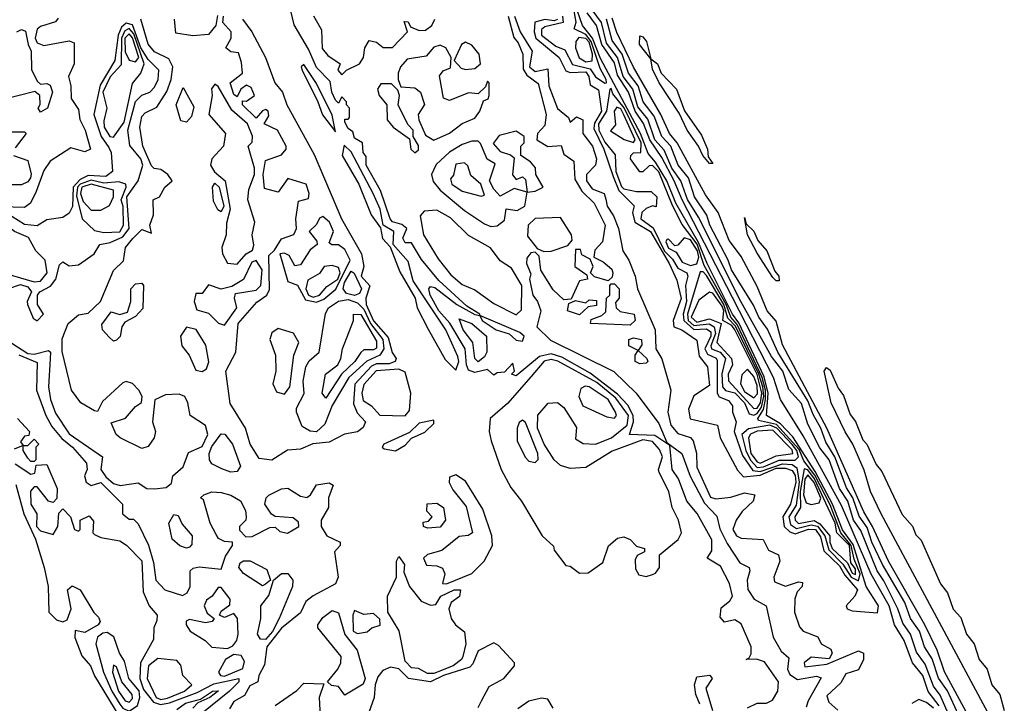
# Model space of a CAD drawing. Extents: x 2889633 to 3052318, y 540750 to 918690.
# Tile 514 of 656: x 3002939 to 3006045, y 807357 to 809514. Entities that reach past the tile are written whole.
import ezdxf

# ---------------------------------------------------------------- set-up
doc = ezdxf.new("R2010")
doc.units = 0

msp = doc.modelspace()

# ---------------------------------------------------------------- linework, layer by layer
at = {"layer": '0CON02XD'}
for points in [[(3005235, 807342.5), (3005265, 807357.5), (3005295, 807357.5), (3005313, 807367), (3005330, 807395), (3005332.5, 807425), (3005288.3, 807488.3), (3005263.3, 807496.7), (3005230, 807495), (3005240, 807500), (3005246.7, 807513.3), (3005246.7, 807535), (3005215, 807607.5), (3005195, 807620), (3005162.5, 807612.5), (3005148.3, 807628.3), (3005151.7, 807658.3), (3005179.3, 807680.7), (3005187.5, 807695), (3005177.5, 807735), (3005149.5, 807789.5), (3005107.5, 807815), (3005122.3, 807837.7), (3005122.5, 807872.5), (3005076.1, 807956.1), (3005043.8, 807995), (3005017.5, 808065), (3004996.7, 808095), (3004990, 808170), (3004942.2, 808202.2), (3004862.5, 808205), (3004875.5, 808244.5), (3004873.8, 808265), (3004857.1, 808297.1), (3004825, 808332.2), (3004738.8, 808398.8), (3004649.5, 808449.5), (3004615, 808460), (3004578.7, 808451.3), (3004505, 808390), (3004490, 808395), (3004500, 808405), (3004495, 808430), (3004468.3, 808401.7), (3004445, 808400), (3004435, 808392.5), (3004415, 808410), (3004375, 808400.8), (3004355, 808408), (3004348.1, 808425), (3004344.2, 808475), (3004296.1, 808556.1), (3004261.5, 808595), (3004234.4, 808645), (3004230, 808665), (3004235, 808672.5), (3004248.8, 808668.8), (3004317.5, 808615), (3004375, 808583.3), (3004390, 808580), (3004390, 808585), (3004350, 808610), (3004260.7, 808690.7), (3004207, 808757), (3004175, 808810), (3004155, 808810), (3004147.5, 808825), (3004160, 808855), (3004145, 808867.5), (3004115, 808876.2), (3004108, 808885), (3004077.5, 808975), (3004032, 809055), (3004031.7, 809081.7), (3004022.5, 809095), (3004020, 809125), (3003995, 809140), (3003990, 809160), (3003975, 809170), (3003965, 809190), (3003965, 809200), (3003975, 809200), (3003980, 809205), (3003980, 809235), (3003970, 809245), (3003970, 809255), (3003955, 809270), (3003945, 809250), (3003935, 809260), (3003923.3, 809285), (3003918.3, 809318.3), (3003875, 809362.5), (3003850.7, 809420.7), (3003805, 809497.5), (3003790, 809560)], [(3005645, 807642), (3005648.2, 807665), (3005609.1, 807725), (3005567.7, 807857.7), (3005533.9, 807903.9), (3005502.7, 807985), (3005448, 808088), (3005377.9, 808197.9), (3005339, 808239), (3005294.6, 808264.6), (3005299.6, 808335), (3005287.3, 808387.3), (3005206.9, 808556.9), (3005187.4, 808585), (3005107.6, 808745), (3005080.6, 808810.6), (3005008.2, 808935), (3004980.3, 809005), (3004944.3, 809064.3), (3004921.7, 809091.7), (3004897.4, 809155), (3004771, 809391), (3004745.5, 809455.5), (3004714.5, 809495), (3004690.6, 809565)], [(3003061.2, 809518.8), (3003052.6, 809507.4), (3003005, 809492.5), (3002995, 809484), (3002987.8, 809455), (3002995, 809440.8), (3003015, 809431.9), (3003095, 809447.1), (3003111.2, 809441.2), (3003110.8, 809375), (3003093.3, 809335), (3003100.8, 809305), (3003101.2, 809265), (3003125, 809230), (3003128.8, 809198.8), (3003146.2, 809165), (3003162.5, 809105), (3003145, 809096.7), (3003100.7, 809109.3), (3003035, 809067.5), (3003015, 809037.5), (3002991.2, 808971.2), (3002973.3, 808935), (3002955, 808921.2), (3002776.9, 808926.9)], [(3003563, 809527), (3003557.5, 809495), (3003535, 809467.5), (3003485, 809463.3), (3003431.7, 809471.7), (3003427.5, 809515)], [(3003735, 808124), (3003695, 808128.8), (3003666, 808175), (3003651.2, 808225), (3003602.7, 808302.7), (3003590, 808405), (3003621.4, 808465), (3003628, 808555), (3003687.3, 808622.7), (3003718.8, 808645), (3003727.1, 808662.9), (3003725, 808770), (3003743, 808787), (3003765, 808822.5), (3003803.6, 808836.4), (3003812.5, 808855), (3003810, 808885), (3003818.3, 808941.7), (3003850, 808950), (3003852.5, 808965), (3003842.5, 808995), (3003785, 809012.5), (3003755, 808970), (3003711.7, 808981.7), (3003706.7, 809025), (3003715, 809070), (3003765, 809087.5), (3003780, 809105), (3003780, 809115), (3003752.5, 809165), (3003710, 809185), (3003725, 809210), (3003722.5, 809225), (3003715, 809230), (3003705, 809226.7), (3003685, 809203.3), (3003642.5, 809245), (3003642.5, 809257.5), (3003655, 809256.7), (3003680, 809275), (3003669.5, 809299.5), (3003655, 809307.5), (3003636.7, 809295), (3003625, 809270), (3003615, 809277.5), (3003603.3, 809315), (3003642.5, 809345), (3003638.8, 809378.8), (3003629.3, 809409.3), (3003605, 809412.5), (3003590, 809425), (3003606.7, 809455), (3003606.7, 809475), (3003580, 809505), (3003582.5, 809525)], [(3003866.4, 809526.4), (3003891.7, 809481.7), (3003893, 809423), (3003910.7, 809400.7), (3003950, 809375), (3003942.5, 809355), (3003955, 809340)], [(3004479.4, 809525), (3004498.1, 809458.1), (3004510.9, 809440.9), (3004526, 809405), (3004527.2, 809357.2), (3004538.7, 809338.7), (3004575, 809312.5), (3004600, 809215), (3004595, 809180), (3004572.5, 809155), (3004570, 809135), (3004605, 809113.3), (3004647, 809117), (3004655, 809090), (3004687, 809067), (3004690.5, 809010.5), (3004712.5, 808972.5), (3004751.2, 808935), (3004786.2, 808865), (3004777, 808813), (3004753, 808787), (3004750, 808765), (3004779.3, 808749.3), (3004806.4, 808726.4), (3004810, 808715), (3004808.3, 808701.7), (3004795, 808690), (3004752.5, 808702.5), (3004740, 808715), (3004747.5, 808735), (3004738.3, 808758.3), (3004711.7, 808771.7), (3004708.3, 808788.3), (3004691.7, 808788.3), (3004690, 808735), (3004728.3, 808708.3), (3004730, 808695), (3004705, 808690), (3004678.3, 808631.7), (3004655, 808630), (3004621.7, 808661.7), (3004583, 808723), (3004577.5, 808767.5), (3004565, 808780), (3004551.7, 808778.3), (3004538.3, 808761.7), (3004537.5, 808745), (3004551.7, 808711.7), (3004547.5, 808695), (3004557.5, 808645), (3004572.5, 808625), (3004582.5, 808595), (3004570, 808545), (3004613, 808503), (3004813.6, 808403.6), (3004883.3, 808335), (3004955, 808240), (3004980, 808180), (3005027.5, 808145), (3005053.8, 808073.8), (3005098.6, 807988.6), (3005137.7, 807947.7), (3005147.5, 807907.5), (3005170.8, 807860.8), (3005210.5, 807800.5), (3005240, 807785), (3005242.5, 807775), (3005233.3, 807745), (3005236.1, 807716.1), (3005255.8, 807685.8), (3005293.3, 807665), (3005316.1, 807566.1), (3005341.2, 807521.2), (3005365, 807500), (3005361.2, 807465), (3005368, 807448), (3005392.3, 807432.3), (3005452.5, 807442.5), (3005467, 807437), (3005426.2, 807365), (3005420, 807345)], [(3004500, 809525), (3004518.1, 809475), (3004555.7, 809415), (3004546.9, 809365), (3004565, 809350.6), (3004605, 809358.8), (3004608.1, 809305), (3004635, 809233.3), (3004670, 809205), (3004675, 809190), (3004695, 809207.5), (3004715, 809197.5), (3004715.8, 809155), (3004745.5, 809115), (3004758.9, 809075), (3004755.7, 809055), (3004727.1, 809025), (3004727.1, 809005), (3004745, 808980), (3004782.5, 808965), (3004787.7, 808947.7), (3004792.5, 808925), (3004812.5, 808895), (3004828, 808855), (3004841.2, 808785), (3004860, 808755), (3004880, 808705), (3004888, 808665), (3004943.1, 808535), (3004945.8, 808475), (3004965, 808443.3), (3004992.9, 808345), (3004983.8, 808275), (3004993.1, 808235), (3005015, 808208.6), (3005055, 808196), (3005063.8, 808185), (3005073.9, 808146.1), (3005075, 808102.5), (3005117.6, 808007.6), (3005135, 808002.5), (3005182.5, 808007.5), (3005225, 808021.2), (3005257.5, 808015), (3005252.5, 807995), (3005217.5, 807962.5), (3005198.8, 807935), (3005188.8, 807905), (3005200, 807885), (3005215, 807878), (3005283.6, 807873.6), (3005300.5, 807840.5), (3005332.5, 807825), (3005336.2, 807805), (3005317.5, 807755), (3005320, 807740), (3005355, 807726.7), (3005395, 807740), (3005408.3, 807738.3), (3005406.7, 807725), (3005391.2, 807708.8), (3005383.6, 807686.4), (3005383.3, 807645), (3005398.3, 807598.3), (3005410, 807585), (3005456.4, 807566.4), (3005466.7, 807545), (3005497.3, 807527.3), (3005501.9, 807515), (3005492.5, 807497.5), (3005435, 807502.5), (3005413.3, 807485), (3005415, 807472.5), (3005485, 807480), (3005585, 807522.5), (3005600, 807515), (3005600, 807495), (3005585, 807462.5), (3005545, 807450), (3005528.8, 807421.2), (3005485, 807380), (3005490.7, 807360.7), (3005520, 807335)], [(3004651.6, 809525), (3004652.9, 809505), (3004595, 809491.4), (3004585, 809483.3), (3004584.6, 809464.6), (3004630.6, 809430.6), (3004658.6, 809418.6), (3004682.9, 809372.9), (3004738.6, 809358.6), (3004755, 809334), (3004785, 809313.8)], [(3004785, 809313.8), (3004790, 809315), (3004789.2, 809325), (3004770, 809360), (3004742, 809445), (3004725, 809466.6), (3004687.5, 809485), (3004694.3, 809505.7), (3004686.8, 809546.8)], [(3005839.1, 807349.1), (3005804, 807394), (3005788.1, 807445), (3005754.6, 807484.6), (3005728.6, 807555), (3005698.1, 807605), (3005680.9, 807665), (3005625, 807764), (3005530.9, 807980.9), (3005410.4, 808200.4), (3005339.2, 808315), (3005317.1, 808385), (3005187.1, 808637.1), (3005028.5, 808945), (3005003.9, 809005), (3004965, 809078.6), (3004926.2, 809135), (3004906.5, 809186.5), (3004880, 809225), (3004859.1, 809285), (3004825, 809339.2), (3004815, 809378), (3004775.4, 809435), (3004758.9, 809495), (3004729.5, 809535)], [(3005867.5, 807325), (3005842.4, 807382.4), (3005821.2, 807411.2), (3005795, 807480), (3005768.1, 807518.1), (3005749.2, 807575), (3005725, 807610), (3005709.2, 807655), (3005665, 807743.3), (3005643.1, 807775), (3005592.4, 807902.4), (3005569.4, 807935), (3005550.6, 807995), (3005524.4, 808035), (3005492.5, 808125), (3005463, 808163), (3005425, 808237.5), (3005405, 808303.3), (3005365, 808347.5), (3005345.7, 808405), (3005310.7, 808450.7), (3005213.3, 808625), (3005080.6, 808890.6), (3005045, 808946), (3005024.4, 809005), (3004996.5, 809045), (3004972, 809102), (3004942.7, 809135), (3004920.4, 809200.4), (3004889.3, 809239.3), (3004873.5, 809295), (3004842.9, 809335), (3004824.7, 809394.7), (3004790.2, 809440.2), (3004774.5, 809505), (3004744.7, 809544.7)], [(3005957.8, 807267.8), (3005856.4, 807456.4), (3005833.1, 807525), (3005794.3, 807605), (3005678.9, 807805), (3005629.1, 807915), (3005601.2, 807961.2), (3005484.5, 808225), (3005345, 808487.5), (3005325, 808562.5), (3005296.2, 808595), (3005265, 808672.5), (3005215, 808766.7), (3005193.8, 808795), (3005177, 808817), (3005142.5, 808905), (3005101.7, 808961.7), (3005013.1, 809125), (3004988.6, 809155), (3004961.1, 809215), (3004875, 809363.8), (3004823, 809473), (3004808.1, 809518.1)], [(3002995, 808563.3), (3003014, 808585), (3002996, 808615), (3002995.8, 808644.2), (3003002.5, 808655), (3003036.8, 808673.2), (3003053.8, 808695), (3003065, 808740), (3003075, 808750), (3003095, 808737.5), (3003125, 808740), (3003174.2, 808775), (3003192.5, 808805), (3003225, 808810.8), (3003265, 808828.5), (3003284.6, 808855), (3003277.7, 808955), (3003313.5, 809005), (3003328.1, 809055), (3003321.8, 809075), (3003287.2, 809117.2), (3003280.5, 809165), (3003305, 809256.2), (3003324.2, 809275.8), (3003350, 809285), (3003365, 809301.2), (3003375.6, 809325), (3003378.1, 809355), (3003345, 809387.8), (3003321.9, 809425), (3003295, 809497.5), (3003275, 809503.3), (3003260.2, 809489.8), (3003250, 809465), (3003239.4, 809385), (3003193, 809307), (3003173.1, 809215), (3003196.5, 809145), (3003220.6, 809110.6), (3003228.1, 809095), (3003232.5, 809035), (3003211.2, 809018.8), (3003155, 809022.1), (3003130.4, 809009.6), (3003107.5, 808985), (3003105.4, 808924.6), (3003095, 808903.3), (3003075, 808890), (3003025, 808882.5), (3002995, 808863.8), (3002955, 808867.1), (3002915, 808892.5)], [(3003365, 808033.3), (3003401.7, 808038.3), (3003418.3, 808051.7), (3003422.5, 808075), (3003455, 808103.3), (3003471.4, 808148.6), (3003515, 808167.5), (3003533.1, 808205), (3003525, 808233.8), (3003476.7, 808265), (3003470, 808305), (3003460, 808325), (3003441.9, 808331.9), (3003399.3, 808330.7), (3003365.8, 808314.2), (3003358.6, 808245), (3003368, 808215), (3003363.8, 808195), (3003345, 808166.7), (3003325, 808161.2), (3003256.7, 808195), (3003244, 808205), (3003228.3, 808241.7), (3003273, 808257), (3003305, 808293.8), (3003323.8, 808306.2), (3003326, 808325), (3003315.4, 808345.4), (3003295, 808366.2), (3003275, 808372), (3003265, 808368), (3003200.4, 808309.6), (3003185, 808277.5), (3003175, 808280), (3003132, 808305), (3003102.9, 808345), (3003073.6, 808466.4), (3003073.6, 808506.4), (3003092.5, 808555), (3003125, 808582.5), (3003155, 808587.5), (3003193.8, 808625), (3003235, 808722.5), (3003266.7, 808753.3), (3003273.1, 808795), (3003296.6, 808823.4), (3003325, 808852), (3003355, 808840), (3003350, 808865), (3003361.7, 808898.3), (3003360, 808945), (3003380, 808955), (3003397.5, 808985), (3003420, 809005), (3003406.7, 809025), (3003385, 809041.2), (3003363.8, 809043.8), (3003355, 809052.5), (3003328.1, 809115), (3003318.6, 809175), (3003325, 809208.8), (3003335, 809220), (3003372.2, 809237.8), (3003403.1, 809286.9), (3003417.1, 809325), (3003422, 809365), (3003410, 809390), (3003365, 809411.9), (3003345, 809436.7), (3003321.9, 809515)], [(3003235, 809143.3), (3003269.2, 809190.8), (3003295, 809312.5), (3003321.2, 809345), (3003331.9, 809375), (3003299.3, 809469.3), (3003285, 809486.2), (3003271, 809479), (3003260.8, 809455), (3003259.1, 809370.9), (3003225, 809333.8), (3003201.5, 809285), (3003213.8, 809235), (3003204.3, 809195), (3003205.8, 809175), (3003223.8, 809145), (3003235, 809143.3)], [(3003642, 809515), (3003671.4, 809475), (3003714.5, 809395), (3003744.3, 809315), (3003768.1, 809285), (3003781.4, 809245), (3003868, 809088), (3003954, 808885), (3004017.8, 808775), (3004024.4, 808735.6), (3004016.2, 808705), (3004044.1, 808674.1), (3004030.5, 808635), (3004032.1, 808615), (3004055, 808563.3), (3004101.2, 808511.2), (3004114.1, 808464.1), (3004126.7, 808445), (3004123.3, 808435), (3004105, 808427.5), (3004065, 808427.8), (3004049.2, 808420.8), (3003996.4, 808363.6), (3003992.3, 808302.3), (3004003.9, 808273.9), (3004030, 808245), (3004023, 808227), (3004005, 808213.3), (3003963.6, 808206.4), (3003915, 808181.2), (3003863.9, 808176.1), (3003825, 808159.2), (3003784.3, 808155.7), (3003735, 808124)], [(3003955, 809340), (3003970, 809355), (3004011.2, 809375), (3004023.8, 809395), (3004027.5, 809425), (3004041.7, 809448.3), (3004065, 809442.5), (3004085.9, 809425.9), (3004115, 809426), (3004162.5, 809475), (3004151.7, 809508.3), (3004165, 809507.5), (3004171.7, 809491.7), (3004199.3, 809479.3), (3004219.5, 809480.5), (3004238.8, 809495), (3004248.8, 809515)], [(3004635.8, 809514.2), (3004625, 809510), (3004595, 809514.4), (3004564.1, 809505.9), (3004561.5, 809475), (3004567.5, 809455), (3004640.8, 809395), (3004662.1, 809352.1), (3004675, 809347.1), (3004725, 809349.1), (3004734.5, 809335), (3004738.3, 809308.3), (3004765, 809292.5), (3004773.8, 809225), (3004752.6, 809187.4), (3004750.4, 809170.4), (3004781.8, 809105), (3004810.8, 809019.2), (3004828.8, 808975), (3004877, 808927), (3004872.5, 808905), (3004879.4, 808875), (3004929.2, 808845), (3004987.9, 808745), (3005011.8, 808691.8), (3005025.4, 808634.6), (3005000, 808565), (3005002.5, 808545), (3005027.5, 808535), (3005075, 808502.5), (3005082.3, 808452.3), (3005108.8, 808418.8), (3005115, 808360), (3005065, 808327.5), (3005048.8, 808285), (3005054.2, 808254.2), (3005140, 808235), (3005148.8, 808195), (3005203, 808093), (3005221.7, 808071.7), (3005275, 808076.6), (3005325, 808099.2), (3005355, 808099.2), (3005375, 808091.9), (3005385, 808076.2), (3005386.6, 808055), (3005370.6, 807985), (3005346.5, 807945), (3005350.6, 807915), (3005367.9, 807897.9), (3005385, 807891.8), (3005426.8, 807906.8), (3005449.4, 807905), (3005465, 807882), (3005475, 807838), (3005525, 807791.1), (3005541.7, 807761.7), (3005581.5, 807715), (3005573.5, 807695), (3005545.8, 807665), (3005548.8, 807655), (3005565, 807648.5), (3005645, 807642)], [(3005934.6, 807244.6), (3005865, 807396.2), (3005836.6, 807436.6), (3005817.4, 807497.4), (3005792.5, 807535), (3005777.1, 807585), (3005749.2, 807625), (3005730.6, 807675), (3005660.6, 807795), (3005626.9, 807865), (3005611.7, 807911.7), (3005586.9, 807946.9), (3005567.1, 808005), (3005546.9, 808036.9), (3005509.6, 808135), (3005481.2, 808181.2), (3005466.4, 808225), (3005442, 808268), (3005425, 808310.8), (3005330.6, 808465), (3005297.5, 808537.5), (3005270, 808575), (3005253.4, 808613.4), (3005184.3, 808725), (3005174.2, 808755), (3005116, 808865), (3005106.8, 808896.8), (3005068, 808955), (3005048.6, 809015), (3005015.8, 809055), (3004992.5, 809115), (3004964.2, 809145), (3004939.8, 809209.8), (3004905.7, 809255), (3004890, 809305), (3004859.4, 809345), (3004839.5, 809405), (3004808.3, 809448.3), (3004789.5, 809515)], [(3002930, 809475), (3002945, 809482.5), (3002958, 809478), (3002965.7, 809435.7), (3002976, 809415), (3002976.4, 809356.4), (3002995, 809320), (3003005, 809310), (3003025, 809312.5), (3003035, 809307.5), (3003043.3, 809285), (3003026.7, 809235), (3003005, 809222.5), (3002997.5, 809235), (3003003.6, 809246.4), (3003003.3, 809275), (3002987, 809287), (3002888.3, 809261.7)], [(3003305, 809380.6), (3003315.4, 809395), (3003295, 809456.9), (3003285, 809469.1), (3003271.1, 809455), (3003272.5, 809412.5), (3003285, 809385.8), (3003305, 809380.6)], [(3004725, 809381.1), (3004745, 809383.8), (3004745.8, 809405), (3004735, 809442.5), (3004725, 809454.6), (3004702.8, 809457.2), (3004693.3, 809445), (3004692.2, 809425), (3004703.6, 809393.6), (3004725, 809381.1)], [(3005125, 809060), (3005115, 809060), (3005093.8, 809085), (3005080, 809115), (3005044, 809165), (3005018.8, 809218.8), (3004956, 809315), (3004935, 809357.5), (3004930, 809390), (3004894.2, 809435), (3004895, 809462.5), (3004905, 809460), (3004915.8, 809445), (3004930, 809390), (3004951.2, 809375), (3004962.5, 809345), (3005011.2, 809295), (3005036, 809226), (3005089.7, 809149.7), (3005108, 809105), (3005110.7, 809080.7), (3005125, 809060)], [(3004245, 809133.8), (3004295, 809156.2), (3004335, 809186.7), (3004375, 809203.3), (3004390, 809225), (3004401.7, 809258.3), (3004416.4, 809263.6), (3004420, 809275), (3004420, 809315), (3004415, 809320), (3004408.3, 809301.7), (3004385, 809280), (3004355, 809282.5), (3004295, 809258.8), (3004276.2, 809266.2), (3004263.6, 809336.4), (3004275, 809352.5), (3004298.3, 809361.7), (3004300, 809395), (3004283.3, 809425), (3004265, 809433.8), (3004245, 809426.7), (3004221.7, 809398.3), (3004161.2, 809388.8), (3004140, 809365), (3004133.3, 809345), (3004132.5, 809325), (3004141.7, 809301.7), (3004185, 809298.8), (3004203.3, 809285), (3004216.4, 809246.4), (3004196, 809215), (3004197.7, 809197.7), (3004219.3, 809149.3), (3004245, 809133.8)], [(3004345, 809356.7), (3004375, 809360), (3004392.5, 809375), (3004388, 809405), (3004365, 809433.3), (3004345, 809442.5), (3004332.5, 809435), (3004310, 809385), (3004331.2, 809361.2), (3004345, 809356.7)], [(3003935, 809160), (3003925, 809212.5), (3003875, 809312.5), (3003835, 809372.5), (3003827.5, 809365), (3003830, 809355), (3003880, 809255), (3003894, 809214), (3003935, 809160)], [(3003465, 809190), (3003447.5, 809195), (3003432.5, 809245), (3003455, 809300), (3003488.8, 809238.8), (3003481.7, 809208.3), (3003465, 809190)], [(3003625, 808742.9), (3003653.8, 808775), (3003673.9, 808786.1), (3003677.3, 808802.7), (3003672.5, 808835), (3003681.1, 808875), (3003658.5, 808945), (3003662.1, 808977.9), (3003679.5, 809025), (3003680, 809045), (3003660, 809115), (3003672.5, 809127.5), (3003673.6, 809146.4), (3003657.5, 809185), (3003608.7, 809228.7), (3003565, 809302.5), (3003555, 809310), (3003544, 809296), (3003546.2, 809275), (3003535.6, 809215), (3003588, 809155), (3003582.5, 809115), (3003545.8, 809075), (3003540.8, 809055), (3003554, 809034), (3003587.3, 809005), (3003603.6, 808916.4), (3003591.7, 808871.7), (3003590.6, 808835), (3003576.5, 808795), (3003579.1, 808775), (3003595, 808745.7), (3003625, 808742.9)], [(3004185, 809093.3), (3004197, 809103), (3004197, 809117), (3004180, 809145), (3004180, 809165), (3004163.3, 809183.3), (3004132.5, 809245), (3004137.5, 809275), (3004131.7, 809291.7), (3004111.7, 809311.7), (3004078.3, 809311.7), (3004067.5, 809295), (3004073.3, 809275), (3004096.7, 809245), (3004098.3, 809198.3), (3004117.5, 809175), (3004168.3, 809138.3), (3004173.3, 809105), (3004185, 809093.3)], [(3005585, 807742.9), (3005590.3, 807765), (3005571.2, 807811.2), (3005562.1, 807855), (3005528.6, 807895), (3005495, 807983.6), (3005446.8, 808076.8), (3005411.8, 808121.8), (3005397.9, 808157.9), (3005326.5, 808236.5), (3005269.3, 808249.3), (3005267.5, 808255), (3005285.6, 808284.4), (3005291.5, 808315), (3005291.4, 808345), (3005280.8, 808385), (3005201.6, 808551.6), (3005182.5, 808575), (3005167.6, 808615), (3005097.8, 808737.8), (3005075.4, 808805.4), (3005028.1, 808868.1), (3004997.6, 808927.6), (3004955, 809033.3), (3004935, 809053.8), (3004925, 809052.2), (3004905, 809033.3), (3004895, 809033.3), (3004865.8, 809075), (3004866.2, 809085), (3004875, 809093.8), (3004898, 809095), (3004899.5, 809125), (3004846.1, 809236.1), (3004810.3, 809280.3), (3004805, 809296.7), (3004800, 809295), (3004790, 809225), (3004764.7, 809185), (3004765.5, 809165), (3004785, 809127.1), (3004817, 809087), (3004818.9, 809035), (3004837.3, 808987.3), (3004845, 808980.5), (3004885, 808971.9), (3004931.2, 808971.2), (3004948.8, 808955), (3004947, 808923), (3004935, 808926.2), (3004915, 808918.6), (3004901.9, 808905), (3004898.6, 808885), (3004937.2, 808857.2), (3004973.4, 808783.4), (3004998.5, 808758.5), (3005015, 808730), (3005043.8, 808715), (3005046.7, 808705), (3005038.6, 808675), (3005042.1, 808625), (3005032.1, 808585), (3005033.6, 808565), (3005065, 808536), (3005105, 808538.2), (3005118.7, 808528.7), (3005119.1, 808515), (3005099.6, 808475), (3005108.2, 808458.2), (3005135.5, 808445.5), (3005138.6, 808438.6), (3005139.4, 808335), (3005145, 808324), (3005175, 808312.5), (3005187.5, 808295), (3005187.5, 808275), (3005198.8, 808245), (3005192.5, 808215), (3005219.1, 808139.1), (3005251.3, 808091.3), (3005275, 808088.4), (3005345, 808112.9), (3005375, 808110), (3005390, 808100), (3005398, 808055), (3005388.1, 807981.9), (3005365.4, 807945), (3005370.7, 807920.7), (3005388.8, 807908.8), (3005435, 807920.3), (3005455.5, 807915.5), (3005478.2, 807885), (3005491, 807841), (3005535.6, 807795.6), (3005561.3, 807755), (3005585, 807742.9)], [(3004875, 809126.7), (3004880, 809135), (3004845, 809214), (3004835, 809232.5), (3004822.1, 809237.9), (3004814.4, 809225), (3004818.3, 809181.7), (3004803, 809163), (3004845.8, 809135.8), (3004875, 809126.7)], [(3002905, 809160), (3002955, 809160), (3002960, 809155), (3002925, 809110)], [(3004540, 808970), (3004565, 808972.5), (3004590, 808985), (3004567.5, 809025), (3004566.1, 809046.1), (3004550, 809065), (3004520, 809085), (3004520, 809115), (3004530, 809125), (3004530, 809145), (3004505, 809162.5), (3004451.7, 809148.3), (3004433, 809123), (3004455, 809097.5), (3004487.5, 809087.5), (3004498.3, 809078.3), (3004493.9, 809023.9), (3004505, 809010), (3004525, 809017.5), (3004535, 809010), (3004540, 808970)], [(3004315, 808407.5), (3004324, 808435), (3004321.2, 808451.2), (3004282.9, 808535), (3004180, 808690), (3004165, 808751.2), (3004117.5, 808805), (3004118.9, 808845), (3004086, 808866), (3004076, 808916), (3004054.2, 808965), (3003985, 809096.7), (3003962.5, 809117.5), (3003956.7, 809085), (3004008.8, 808995), (3004048, 808898), (3004077, 808857), (3004083.8, 808823.8), (3004107.5, 808797.5), (3004138.3, 808718.3), (3004186.7, 808635), (3004193.3, 808605), (3004227.3, 808537.3), (3004281.7, 808441.7), (3004315, 808407.5)], [(3004425, 808861.2), (3004445, 808863.3), (3004468.3, 808881.7), (3004473.3, 808916.7), (3004508.3, 808911.7), (3004532.5, 808925), (3004540, 808970), (3004498.3, 808981.7), (3004455, 808957.5), (3004435, 808978.8), (3004421.4, 809005), (3004438.8, 809058.8), (3004413.9, 809073.9), (3004393, 809123), (3004385, 809130), (3004365, 809130), (3004335, 809120), (3004294.4, 809095.6), (3004252.7, 809057.3), (3004238, 809025), (3004242.9, 809002.9), (3004265.7, 808975.7), (3004341.7, 808911.7), (3004405, 808870), (3004425, 808861.2)], [(3002920, 809085), (3002965, 809070), (3002975.9, 809025.9), (3002973.3, 809015), (3002965, 809002.5), (3002945, 808992.5), (3002905, 808992.5)], [(3004395, 808957.5), (3004405, 808960), (3004393.8, 808995), (3004362, 809022), (3004352.5, 809052.5), (3004341.7, 809061.7), (3004315, 809057.5), (3004307, 809023), (3004298.3, 809011.7), (3004302.5, 808995), (3004335, 808972.5), (3004395, 808957.5)], [(3003205, 808842), (3003255, 808844.3), (3003266.9, 808865), (3003265.4, 808924.6), (3003258.9, 808945), (3003275.6, 808985), (3003273.8, 808995), (3003252.4, 809002.4), (3003205, 808997.7), (3003165, 809008), (3003129.6, 808995), (3003121.3, 808985), (3003118.4, 808958.4), (3003135.9, 808885.9), (3003175, 808848.8), (3003205, 808842)], [(3003195, 808912.5), (3003222.7, 808927.3), (3003235.6, 808955), (3003235.6, 808975.6), (3003165, 808994.6), (3003135.5, 808985), (3003130.7, 808965), (3003140, 808940), (3003165, 808912.5), (3003195, 808912.5)], [(3003575, 808907.5), (3003563.9, 808913.9), (3003550.7, 808940.7), (3003547.5, 808985), (3003555, 808997.5), (3003568.8, 808985), (3003583.3, 808925), (3003575, 808907.5)], [(3002985, 808687.1), (3003005, 808689.2), (3003025.8, 808715), (3003020, 808755), (3002990, 808785), (3002967, 808827), (3002923.3, 808845), (3002897.5, 808865), (3002821.4, 808895), (3002792.7, 808897.3), (3002763.8, 808886.2), (3002735, 808854.4), (3002695, 808835.6), (3002658.3, 808831.7), (3002662.5, 808815), (3002680.6, 808790.6), (3002768.5, 808758.5), (3002805, 808735.8), (3002865, 808734.3), (3002916.8, 808706.8), (3002985, 808687.1)], [(3004505, 808582.5), (3004521.7, 808598.3), (3004522.5, 808675), (3004490, 808730), (3004455, 808753.3), (3004424.1, 808794.1), (3004355, 808833.3), (3004298.3, 808888.3), (3004255, 808912.5), (3004215, 808910), (3004202.5, 808895), (3004213.3, 808835), (3004259.5, 808759.5), (3004298.8, 808708.8), (3004335, 808678), (3004375, 808661.2), (3004435, 808618.8), (3004505, 808582.5)], [(3003875, 808622.5), (3003898.1, 808631.9), (3003936.8, 808663.2), (3003981.1, 808755), (3003965, 808788.6), (3003945, 808803.8), (3003923.6, 808803.6), (3003915, 808810), (3003928.8, 808845), (3003916.7, 808875), (3003895, 808892.5), (3003885, 808887.5), (3003875, 808867.5), (3003852.5, 808845), (3003876.7, 808815), (3003877.5, 808805), (3003855, 808787.5), (3003825, 808740), (3003807.5, 808737.5), (3003789.3, 808769.3), (3003775, 808777.5), (3003760, 808775), (3003785, 808687.5), (3003815, 808676.7), (3003840.3, 808630.3), (3003875, 808622.5)], [(3004592.5, 808782.5), (3004615, 808783.3), (3004668.3, 808801.7), (3004681.7, 808818.3), (3004680, 808835), (3004645, 808890), (3004565, 808886.7), (3004542.5, 808865), (3004541.2, 808831.2), (3004571.7, 808791.7), (3004592.5, 808782.5)], [(3005335, 808690), (3005325, 808690), (3005315, 808700), (3005265, 808776.7), (3005234.2, 808835), (3005225, 808890), (3005230, 808870), (3005255, 808846.7), (3005267.1, 808817.1), (3005295.8, 808785), (3005320.6, 808720.6), (3005333.8, 808705), (3005335, 808690)], [(3005055, 808738.5), (3005075, 808743.8), (3005080.8, 808765), (3005077, 808785), (3005055, 808818.9), (3005035, 808826), (3005015, 808802), (3005005, 808800), (3004985, 808821.2), (3004980, 808820), (3004977, 808813), (3004985, 808792.5), (3005010, 808780), (3005028.5, 808748.5), (3005055, 808738.5)], [(3003585, 808550), (3003623.8, 808605), (3003616.7, 808635), (3003620, 808650), (3003685, 808660.8), (3003700, 808675), (3003704.4, 808725), (3003685, 808753.8), (3003671.7, 808748.3), (3003645.6, 808694.4), (3003608.3, 808671.7), (3003575, 808663.8), (3003535, 808677.5), (3003515, 808650), (3003495, 808650), (3003490, 808625), (3003498.3, 808598.3), (3003535, 808587.5), (3003565.9, 808555.9), (3003585, 808550)], [(3003865, 808638.5), (3003885, 808644.5), (3003907.5, 808672.5), (3003942.2, 808695), (3003950, 808715), (3003945, 808732), (3003925, 808738), (3003900, 808735), (3003885, 808712.5), (3003848.1, 808691.9), (3003841.5, 808665), (3003850.6, 808645), (3003865, 808638.5)], [(3003995, 808643.8), (3003969.5, 808649.5), (3003960, 808665), (3003964, 808685), (3003985, 808720), (3003994.2, 808714.2), (3004016.9, 808665), (3004010.6, 808649.4), (3003995, 808643.8)], [(3005255, 808266.2), (3005265, 808270.8), (3005278.8, 808291.2), (3005285.8, 808325), (3005283.4, 808355), (3005270.4, 808395), (3005196.8, 808546.8), (3005172.5, 808572.5), (3005159.8, 808615), (3005105, 808706.7), (3005095, 808717.8), (3005085, 808718), (3005045.3, 808585), (3005048, 808565), (3005065, 808549.1), (3005113.8, 808553.8), (3005129.5, 808545), (3005133.3, 808523.3), (3005118.9, 808485), (3005120.8, 808475), (3005148.6, 808465), (3005165.6, 808444.4), (3005153.8, 808396.2), (3005155.7, 808355), (3005165, 808344.3), (3005195, 808336.5), (3005225.4, 808305), (3005240.4, 808270.4), (3005255, 808266.2)], [(3003235, 808500), (3003221.7, 808511.7), (3003200, 808535), (3003198.3, 808551.7), (3003228.3, 808591.7), (3003255, 808583.3), (3003279.3, 808590.7), (3003290, 808625), (3003290, 808665), (3003305, 808680), (3003325, 808682.5), (3003330, 808675), (3003327.7, 808602.3), (3003305, 808577.5), (3003270.8, 808559.2), (3003261.2, 808545), (3003256, 808514), (3003245, 808502.5), (3003235, 808500)], [(3004865, 808550), (3004740, 808555), (3004741.7, 808568.3), (3004775, 808580), (3004788.3, 808591.7), (3004790, 808635), (3004800, 808645), (3004800, 808675), (3004805, 808680), (3004815, 808680), (3004830, 808665), (3004830, 808635), (3004818.3, 808621.7), (3004820, 808605), (3004833, 808593), (3004877.5, 808585), (3004880, 808565), (3004865, 808550)], [(3002905, 808666), (3002942.2, 808677.8), (3002965, 808670.8), (3002976.7, 808655), (3002962.5, 808625), (3002964, 808615), (3002981.7, 808571.7), (3002995, 808563.3)], [(3005255, 808286.9), (3005265, 808288.2), (3005275.4, 808304.6), (3005280.3, 808335), (3005265, 808394.6), (3005195, 808535.4), (3005185, 808549.4), (3005157.1, 808565), (3005160.4, 808595), (3005155, 808609.6), (3005125, 808650.6), (3005115, 808654.2), (3005081.1, 808628.9), (3005057.1, 808575), (3005075, 808559.6), (3005115, 808570.4), (3005151.2, 808555), (3005138, 808495), (3005184.5, 808445), (3005187.8, 808425), (3005173.5, 808395), (3005174.6, 808374.6), (3005255, 808286.9)], [(3003875, 808213.1), (3003855, 808215.6), (3003830.3, 808230.3), (3003812, 808275), (3003812.3, 808287.7), (3003836.1, 808333.9), (3003833.6, 808373.6), (3003841.7, 808418.3), (3003852.3, 808437.7), (3003883.3, 808465), (3003903.6, 808586.4), (3003913.3, 808605), (3003945, 808626.2), (3003975, 808631.2), (3004005, 808620), (3004025, 808600.6), (3004045.2, 808555.2), (3004084.5, 808505), (3004087.9, 808475), (3004075, 808455.6), (3004033.8, 808436.2), (3003977.5, 808385), (3003925, 808296.2), (3003902, 808238), (3003875, 808213.1)], [(3004705, 808582.5), (3004667.5, 808595), (3004671.7, 808618.3), (3004692.5, 808627.5), (3004725, 808620), (3004735, 808630), (3004758.3, 808628.3), (3004758.3, 808611.7), (3004731.7, 808608.3), (3004705, 808582.5)], [(3003905, 808320), (3003893.8, 808335), (3003903.3, 808395), (3003942.5, 808425), (3003952.5, 808445), (3003957.5, 808475), (3003992.5, 808565), (3003992.5, 808585), (3004015, 808583.3), (3004065, 808500), (3004065, 808477.5), (3004055, 808472), (3004025, 808472.5), (3004015, 808463.3), (3003996, 808435), (3003954.1, 808395.9), (3003905, 808320)], [(3004385, 808434.2), (3004374.4, 808444.4), (3004368, 808495), (3004338, 808535), (3004325, 808570), (3004365, 808555.7), (3004412, 808515), (3004412.5, 808465), (3004405, 808450), (3004385, 808434.2)], [(3004525, 808500), (3004530, 808515), (3004517, 808527), (3004390, 808580), (3004397.5, 808565), (3004442.5, 808535), (3004482.5, 808522.5), (3004505, 808502.5), (3004525, 808500)], [(3003515, 808403.3), (3003528.3, 808411.7), (3003536.1, 808433.9), (3003526.4, 808486.4), (3003496.4, 808536.4), (3003465, 808543.3), (3003446.2, 808515), (3003451.2, 808485), (3003473.8, 808455), (3003495, 808407.5), (3003515, 808403.3)], [(3003775, 808332.5), (3003791.4, 808355), (3003803.8, 808455), (3003820, 808495), (3003802.5, 808525), (3003755, 808540), (3003734.4, 808525.6), (3003728.1, 808505), (3003746, 808455), (3003747.5, 808405), (3003737.8, 808365), (3003749.5, 808339.5), (3003775, 808332.5)], [(3002915, 808493.5), (3002965, 808460.8), (3002985, 808458.5), (3003030, 808470), (3003036.2, 808465), (3003035.9, 808444.1), (3003030, 808355), (3003036.2, 808315), (3003052.1, 808272.1), (3003095, 808206.7), (3003200, 808135), (3003195.6, 808095), (3003211.1, 808071.1), (3003235, 808050.6), (3003255.8, 808044.2), (3003313, 808053), (3003340, 808035), (3003365, 808033.3)], [(3004895, 808427.5), (3004880, 808435), (3004880, 808455), (3004890, 808470), (3004860, 808485), (3004860, 808505), (3004875, 808510), (3004900, 808505), (3004901.7, 808488.3), (3004890, 808470), (3004917.5, 808445), (3004920, 808435), (3004915, 808430), (3004895, 808427.5)], [(3002936.7, 808456.7), (3002995, 808432.5), (3002992, 808345), (3003021.4, 808265), (3003040.5, 808230.5), (3003072.1, 808192.1), (3003105.4, 808165.4), (3003150, 808115), (3003152.5, 808095), (3003143.8, 808075), (3003148.8, 808055), (3003165, 808043.8), (3003195, 808053.3), (3003263.3, 807985), (3003263.3, 807955), (3003285, 807937.5), (3003298.3, 807938.3), (3003313, 807923), (3003345.8, 807855.8), (3003361.7, 807801.7), (3003368.8, 807745), (3003397.5, 807715), (3003453, 807697), (3003467.5, 807705), (3003477.5, 807725), (3003477.5, 807775), (3003486.4, 807783.6), (3003505, 807787.5), (3003575, 807780), (3003588.3, 807821.7), (3003610, 807855), (3003610, 807865), (3003585, 807867.5), (3003566.7, 807876.7), (3003559.3, 807889.3), (3003540, 807925), (3003518.8, 807998.8), (3003510, 808005), (3003520, 808015), (3003545, 808023.8), (3003575, 808022.5), (3003605, 808014), (3003635.9, 807995.9), (3003651.2, 807965), (3003653.3, 807945), (3003652.5, 807935), (3003632.5, 807915), (3003633, 807903), (3003652.5, 807882.5), (3003673, 807883), (3003728.3, 807911.7), (3003745, 807912.5), (3003759.3, 807899.3), (3003783.6, 807893.6), (3003820, 807915), (3003818.3, 807928.3), (3003801.7, 807941.7), (3003745, 807946.7), (3003734, 807954), (3003712.5, 807985), (3003716.7, 808005), (3003725, 808013.3), (3003765, 808033.8), (3003785, 808036.2), (3003825, 808010), (3003845, 808006.7), (3003856.7, 808015), (3003875, 808046.7), (3003915, 808052.5), (3003927.5, 808045), (3003913.3, 808005), (3003913.3, 807975), (3003890, 807935), (3003890, 807915), (3003907.5, 807885), (3003950, 807865), (3003950, 807855), (3003932.5, 807835), (3003943.8, 807755), (3003935.8, 807734.2), (3003865, 807696.2), (3003841.7, 807678.3), (3003825, 807642.5), (3003765, 807593.8), (3003718.8, 807535), (3003711.2, 807478.8), (3003693.3, 807445), (3003690, 807425), (3003665, 807412.5), (3003648, 807382), (3003615, 807362.5), (3003600.7, 807339.3)], [(3004915, 807756.7), (3004935, 807763.8), (3004945, 807767.5), (3004957.5, 807785), (3004957.5, 807825), (3005016.4, 807873.6), (3005026.7, 807895), (3005017.5, 807935), (3004997.5, 807975), (3004986.2, 808025), (3004956, 808085), (3004954, 808095), (3004966.7, 808135), (3004957.4, 808157.4), (3004935, 808183.3), (3004905, 808187.9), (3004807.4, 808152.6), (3004725, 808101.2), (3004675, 808097.5), (3004645, 808107.1), (3004624.6, 808124.6), (3004593.6, 808175), (3004572.1, 808225), (3004573.8, 808266.2), (3004606.4, 808303.6), (3004635, 808306.2), (3004655, 808290), (3004695, 808227.5), (3004691.7, 808191.7), (3004716.4, 808176.4), (3004755, 808174.3), (3004805.5, 808194.5), (3004855.3, 808234.7), (3004859.1, 808265), (3004819.7, 808319.7), (3004759, 808369), (3004636.3, 808436.3), (3004615, 808441.3), (3004593.5, 808436.5), (3004552.1, 808387.9), (3004477.6, 808302.4), (3004423.3, 808255), (3004420, 808215), (3004426.2, 808185), (3004458, 808095), (3004487.8, 808037.8), (3004522, 807995), (3004587.5, 807885), (3004622.5, 807852.5), (3004625, 807840), (3004661.7, 807791.7), (3004675, 807790), (3004705, 807767.5), (3004731.7, 807768.3), (3004778.3, 807801.7), (3004796.1, 807853.9), (3004825, 807877.5), (3004845, 807882.5), (3004865, 807873.3), (3004885, 807852.5), (3004910, 807845), (3004910, 807835), (3004886.7, 807823.3), (3004880.7, 807809.3), (3004881.7, 807781.7), (3004892, 807762), (3004915, 807756.7)], [(3004155, 808263.8), (3004169.1, 808280.9), (3004172.9, 808335), (3004155, 808402), (3004135, 808411.5), (3004064, 808406), (3004025, 808362.5), (3004018, 808335), (3004022.4, 808312.4), (3004048.8, 808295), (3004075, 808265.6), (3004155, 808263.8)], [(3005255, 808321.1), (3005266.7, 808333.3), (3005265, 808360), (3005255, 808388.5), (3005235, 808411.4), (3005217.2, 808392.8), (3005212.9, 808365), (3005225, 808340.8), (3005255, 808321.1)], [(3006031.9, 807255), (3005656.2, 807955), (3005622.9, 808025), (3005602.3, 808092.3), (3005566.7, 808175), (3005543, 808213), (3005498.8, 808305), (3005476.7, 808405), (3005483.3, 808416.7), (3005495, 808407.5), (3005520.9, 808350.9), (3005537.9, 808327.9), (3005558, 808268), (3005575.7, 808245.7), (3005598, 808188), (3005611.2, 808175), (3005640.3, 808110.3), (3005657.9, 808087.9), (3005722.2, 807952.2), (3005755, 807916), (3005765, 807888.8), (3005781.9, 807871.9), (3005843.6, 807733.6), (3005865.6, 807705.6), (3005883.7, 807653.7), (3005907.8, 807627.8), (3005925.7, 807575), (3005950, 807545), (3005965.7, 807495), (3005990, 807465), (3006005.7, 807415), (3006030, 807385), (3006044.5, 807334.5)], [(3004815, 808256.7), (3004821.2, 808265), (3004818.6, 808275), (3004795.4, 808315), (3004735, 808355.4), (3004722.7, 808357.3), (3004709.4, 808350.6), (3004702.9, 808325), (3004715.8, 808295.8), (3004791.2, 808261.2), (3004815, 808256.7)], [(3002932.5, 808255), (3002970, 808215), (3002968.3, 808201.7), (3002955, 808200), (3002941.7, 808181.7), (3002950, 808170), (3002965, 808170), (3002985, 808190), (3003000, 808175), (3002990, 808165), (3002990, 808125), (3002985, 808120), (3002975, 808120), (3002965, 808130), (3002950, 808155), (3002950, 808170), (3002921.7, 808158.3)], [(3004125, 808153.8), (3004155, 808171.2), (3004175, 808193.3), (3004217.3, 808212.7), (3004245, 808240), (3004245, 808250), (3004199.3, 808240.7), (3004168.3, 808211.7), (3004087.5, 808175), (3004082.5, 808165), (3004089.3, 808159.3), (3004125, 808153.8)], [(3004565, 808116.2), (3004574.1, 808125.9), (3004573.1, 808145), (3004535, 808243.3), (3004525, 808250), (3004515, 808242.5), (3004508, 808225), (3004508, 808185), (3004533.2, 808133.2), (3004545, 808121.2), (3004565, 808116.2)], [(3005265, 808101.1), (3005285, 808102.9), (3005335, 808124.1), (3005385.5, 808124.5), (3005395.3, 808134.7), (3005390, 808155), (3005375, 808173.9), (3005326.7, 808225), (3005305, 808234.2), (3005237.3, 808222.7), (3005216.9, 808205), (3005229.3, 808155), (3005244.3, 808124.3), (3005265, 808101.1)], [(3005275, 808114.6), (3005325, 808137.8), (3005377.8, 808145), (3005375, 808156.7), (3005315, 808218.8), (3005265, 808215.4), (3005244, 808206), (3005238.1, 808195), (3005245.4, 808145), (3005265, 808118.9), (3005275, 808114.6)], [(3003605, 808086.2), (3003576.4, 808096.4), (3003545, 808112.5), (3003537.5, 808125), (3003536.7, 808145), (3003545, 808167.5), (3003575, 808207.5), (3003585.9, 808205.9), (3003610, 808175), (3003636.2, 808105), (3003625, 808088.8), (3003605, 808086.2)], [(3002925, 808112.5), (3002975, 808080), (3002987, 808083), (3002991.7, 808108.3), (3003025, 808110), (3003057.5, 808035), (3003057, 808003), (3003045, 807990), (3003030, 807995), (3002995, 808040), (3002985, 808040), (3002973.9, 808026.1), (3002974, 807985), (3002993.3, 807955), (3002992.5, 807915), (3003005, 807901.2), (3003045, 807890), (3003060, 807915), (3003063, 807957), (3003075, 807970), (3003100, 807945), (3003112.5, 807905), (3003125, 807900), (3003130, 807905), (3003130, 807935), (3003158.3, 807948.3), (3003171.7, 807931.7), (3003170, 807895), (3003175, 807890), (3003195, 807880), (3003255, 807870), (3003276.4, 807856.4), (3003325, 807806.7), (3003328.3, 807708.3), (3003347.5, 807665), (3003372.5, 807635), (3003371.7, 807618.3), (3003362.5, 807595), (3003361.7, 807558.3), (3003320.8, 807485), (3003317.8, 807435), (3003330.3, 807400.3), (3003360.9, 807360.9), (3003383.7, 807353.7), (3003411.3, 807358.7), (3003499.2, 807390.8), (3003551.8, 807418.2), (3003630, 807435), (3003630, 807425), (3003600.8, 807395), (3003513.3, 807325)], [(3005575, 807763.1), (3005575, 807780.8), (3005560.3, 807800.3), (3005556.1, 807855), (3005516, 807895), (3005511.3, 807925), (3005445.6, 808065.6), (3005425, 808093.2), (3005413.1, 808096.9), (3005401.2, 808025), (3005402.1, 807975), (3005383.5, 807945), (3005384.5, 807935), (3005395, 807924.6), (3005445, 807933.2), (3005463.2, 807923.2), (3005494.5, 807885), (3005494.1, 807865), (3005502, 807845), (3005550.3, 807800.3), (3005565, 807767.1), (3005575, 807763.1)], [(3004285, 807734.3), (3004365, 807766.2), (3004404, 807805), (3004430, 807855), (3004428, 807885), (3004399.7, 807969.7), (3004345, 808057.5), (3004315, 808077.5), (3004295, 808070), (3004293.6, 808053.6), (3004305, 808030), (3004347.7, 807977.7), (3004367.5, 807895), (3004353.3, 807886.7), (3004325, 807883.3), (3004270.9, 807839.1), (3004225, 807826.7), (3004213.3, 807815), (3004222.3, 807792.3), (3004255, 807790.8), (3004272.9, 807782.9), (3004280, 807765), (3004273.3, 807735), (3004285, 807734.3)], [(3005435, 807984.5), (3005460.3, 807989.7), (3005465.9, 808004.1), (3005445, 808053.2), (3005425, 808077.3), (3005415.9, 808064.1), (3005411.6, 808015), (3005419.2, 807989.2), (3005435, 807984.5)], [(3002927.1, 808047.1), (3002952.2, 807955), (3002989.4, 807875), (3003016.7, 807785), (3003029.5, 807725), (3003030.9, 807645), (3003055, 807620), (3003075.8, 807614.2), (3003089.4, 807620.6), (3003101.2, 807655), (3003090, 807715), (3003105, 807727.5), (3003130, 807715), (3003173.3, 807643.3), (3003188.3, 807628.3), (3003193.3, 807615), (3003186.7, 807605), (3003145, 807580), (3003113.8, 807586.2), (3003112.9, 807565), (3003135, 807506.2), (3003162.5, 807475), (3003175, 807444), (3003285, 807263.3)], [(3004225, 807910), (3004212.5, 807915), (3004211.7, 807928.3), (3004228.3, 807931.7), (3004240, 807945), (3004223, 807963), (3004223.9, 807986.1), (3004255, 807988.8), (3004276.2, 807975), (3004282.5, 807935), (3004265, 807912.5), (3004225, 807910)], [(3003465, 807846.7), (3003444.1, 807854.1), (3003420, 807875), (3003410, 807925), (3003425, 807952.5), (3003439.3, 807949.3), (3003451.7, 807921.7), (3003483.3, 807885), (3003482.5, 807857.5), (3003475, 807850), (3003465, 807846.7)], [(3004245, 807450.8), (3004225, 807451.2), (3004196.7, 807466.7), (3004175, 807468.8), (3004155, 807490), (3004135.6, 807585.6), (3004100.8, 807645), (3004099.2, 807695), (3004127.5, 807755), (3004127.5, 807805), (3004135, 807820), (3004152.5, 807795), (3004150.7, 807770.7), (3004168.8, 807725), (3004205, 807679.2), (3004235, 807666.2), (3004251.7, 807668.3), (3004267.5, 807695), (3004310, 807715), (3004330, 807715), (3004326.1, 807693.9), (3004300, 807675), (3004292.5, 807655), (3004300, 807625), (3004313.3, 807605), (3004342.5, 807582.5), (3004346.7, 807545), (3004336.7, 807505), (3004332.5, 807495), (3004306.7, 807475), (3004245, 807450.8)], [(3003705, 807727.5), (3003645, 807766.7), (3003630, 807785), (3003635, 807800), (3003645, 807806.7), (3003666.4, 807806.4), (3003719.3, 807779.3), (3003730, 807745), (3003715, 807732.5), (3003705, 807727.5)], [(3003715, 807558.5), (3003699.1, 807559.1), (3003689.4, 807575), (3003700, 807625), (3003700, 807665), (3003725, 807697.5), (3003740, 807745), (3003765, 807766.7), (3003785, 807766), (3003800.6, 807745), (3003800, 807725), (3003757.8, 807625), (3003736.4, 807583.6), (3003715, 807558.5)], [(3003595, 807530), (3003611.2, 807538.8), (3003623.8, 807555), (3003628.8, 807575), (3003626.7, 807625), (3003615, 807640), (3003585, 807627.5), (3003570, 807635), (3003575, 807647.5), (3003602.5, 807667.5), (3003603.3, 807685), (3003575, 807722.5), (3003565, 807722.5), (3003546.7, 807695), (3003528.1, 807681.9), (3003520.8, 807665), (3003530.9, 807640.9), (3003552.5, 807625), (3003546.7, 807615), (3003525, 807610.8), (3003475, 807621.2), (3003464.3, 807615.7), (3003464, 807605), (3003476.7, 807585), (3003523.8, 807555), (3003545, 807534), (3003595, 807530)], [(3003965, 807382.5), (3003945, 807410), (3003923, 807413), (3003910, 807425), (3003942.5, 807465), (3003952.5, 807485), (3003953.3, 807505), (3003880, 807595), (3003880, 807605), (3003895, 807627.5), (3003925, 807650), (3003945, 807642.5), (3003964.3, 807574.3), (3004003.3, 807525), (3004028.8, 807435), (3004023, 807417), (3003965, 807382.5)], [(3004005, 807576.7), (3004035, 807582.5), (3004050, 807595), (3004076.4, 807603.6), (3004075, 807622.5), (3004055, 807640), (3004025, 807637.5), (3003995, 807650), (3003990, 807635), (3003991.2, 807585), (3004005, 807576.7)], [(3003285, 807332.5), (3003310.5, 807349.5), (3003318.6, 807375), (3003316.4, 807396.4), (3003283.1, 807435), (3003270, 807490), (3003254.2, 807515), (3003236.6, 807566.6), (3003215, 807580), (3003201.7, 807578.3), (3003184.6, 807565.4), (3003179.4, 807545), (3003204.2, 807455), (3003229.5, 807395), (3003254.7, 807354.7), (3003265, 807341.4), (3003285, 807332.5)], [(3004385, 807343.3), (3004395.6, 807364.4), (3004420.3, 807409.7), (3004466.7, 807435), (3004500, 807475), (3004500, 807485), (3004449.5, 807539.5), (3004435, 807547.5), (3004385, 807522.5), (3004368.9, 807481.1), (3004358.9, 807471.1), (3004276.2, 807445), (3004235.4, 807424.6), (3004165.7, 807435.7), (3004135, 807466), (3004108.8, 807471.2), (3004085, 807460), (3004069.2, 807440.8), (3004060, 807415), (3004057.5, 807375), (3004035, 807313.3)], [(3003385, 807368.5), (3003405, 807372.9), (3003458.8, 807395), (3003482.5, 807415), (3003454.3, 807444.3), (3003447.5, 807477.5), (3003435, 807492.5), (3003375, 807498.8), (3003346, 807475), (3003341.4, 807435), (3003369.4, 807375), (3003385, 807368.5)], [(3003585, 807442.9), (3003643.4, 807466.6), (3003648.5, 807488.5), (3003637.5, 807507.5), (3003615, 807511.2), (3003588.8, 807495), (3003566.7, 807455), (3003572.5, 807445), (3003585, 807442.9)], [(3003285, 807360.8), (3003295, 807372.5), (3003294.2, 807385), (3003261.2, 807425), (3003245, 807472.5), (3003235, 807477.5), (3003232, 807455), (3003250.6, 807395), (3003272.5, 807365), (3003285, 807360.8)], [(3005084.4, 807354.4), (3005071.5, 807385), (3005067.1, 807415), (3005075, 807440), (3005116, 807446), (3005123.3, 807435), (3005103.1, 807405), (3005124.1, 807334.1)], [(3003745, 807350), (3003813, 807397), (3003835, 807420), (3003898.3, 807418.3), (3003883.3, 807375), (3003887.5, 807315)], [(3003435, 807337.5), (3003462.2, 807357.8), (3003510, 807370), (3003547.5, 807395), (3003566.4, 807396.4), (3003538.8, 807375), (3003501.2, 807358.8), (3003485, 807341.4)], [(3004621.7, 807341.7), (3004605, 807370), (3004585, 807373.3), (3004545, 807364), (3004510.7, 807339.3)], [(3005821.2, 807341.2), (3005799.4, 807359.4), (3005775, 807368.5), (3005753.3, 807356.7)]]:
    msp.add_lwpolyline(points, dxfattribs=at)

doc.saveas('drawing.dxf')
